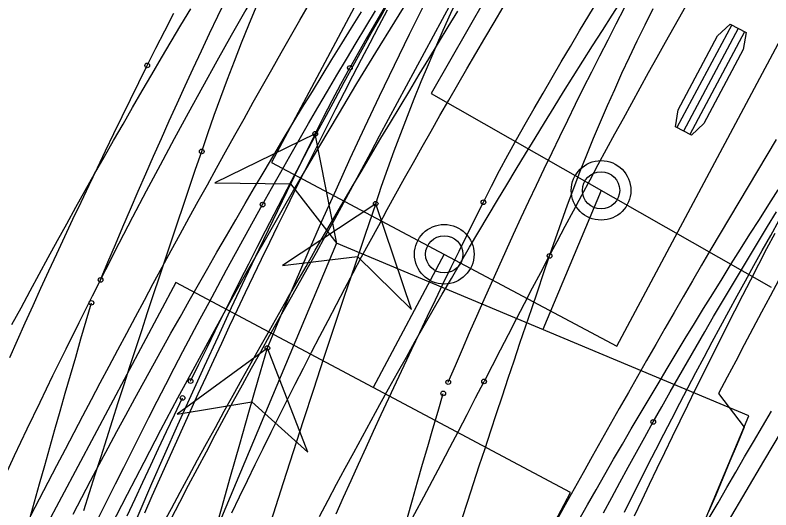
# Model space of a CAD drawing. Extents: x -14 to 1565148, y -25 to 642856.
# Drawn here: x 1564827.62 to 1564841.14, y 636371.77 to 636380.63 of the extents above; entities that cross this region are included whole.
import ezdxf

# ---------------------------------------------------------------- set-up
doc = ezdxf.new("R2010")
doc.units = 0
for name, color, linetype in [('GE_X_Alignment', 7, 'Continuous'), ('MT_P_Drums', 7, 'Continuous'), ('PM_P_Edge_Line', 7, 'Continuous'), ('PV_P_Curb', 7, 'Continuous'), ('PV_P_EOP', 7, 'Continuous'), ('PV_P_Saw_Cut_Line', 7, 'Continuous'), ('PV_X_EOP', 7, 'Continuous'), ('TR_Turning_Path23', 7, 'Continuous'), ('TR_Turning_Path25', 7, 'Continuous'), ('TR_Turning_Path27', 7, 'Continuous')]:
    doc.layers.add(name, color=color, linetype=linetype)

msp = doc.modelspace()

# ---------------------------------------------------------------- linework, layer by layer
at = {"layer": 'GE_X_Alignment'}
for centre, radius, start, end in [((1565016.489, 636270.393), 195, 135.38222, 155.06295), ((1564912.506, 636333.015), 101.75, 136.94177, 176.98984), ((1564935.682, 636316.638), 107.25, 135.38222, 176.95365)]:
    msp.add_arc(centre, radius, start, end, dxfattribs=at)
at = {"layer": 'MT_P_Drums'}
for points in [[(1564835.995, 636377.278), (1564836.139, 636377.565), (1564836.283, 636377.844), (1564836.431, 636378.12), (1564836.586, 636378.399), (1564836.742, 636378.674), (1564836.902, 636378.954), (1564837.063, 636379.233), (1564837.225, 636379.512), (1564837.388, 636379.791), (1564837.552, 636380.069), (1564837.717, 636380.346), (1564837.883, 636380.623), (1564838.049, 636380.899)], [(1564832.045, 636377.236), (1564832.207, 636377.526), (1564832.371, 636377.816), (1564832.536, 636378.106), (1564832.702, 636378.396), (1564832.869, 636378.686), (1564833.037, 636378.976), (1564833.206, 636379.265), (1564833.376, 636379.554), (1564833.547, 636379.843), (1564833.719, 636380.132), (1564833.892, 636380.42), (1564834.065, 636380.708)], [(1564829.982, 636379.727), (1564830.136, 636380.037), (1564830.296, 636380.35), (1564830.461, 636380.662)], [(1564827.522, 636374.5), (1564827.661, 636374.81), (1564827.8, 636375.12), (1564827.941, 636375.43), (1564828.082, 636375.739), (1564828.224, 636376.048), (1564828.366, 636376.356), (1564828.509, 636376.665), (1564828.653, 636376.973), (1564828.798, 636377.28), (1564828.944, 636377.587), (1564829.09, 636377.894), (1564829.237, 636378.201), (1564829.384, 636378.507), (1564829.533, 636378.813), (1564829.682, 636379.118), (1564829.832, 636379.423), (1564829.982, 636379.728)], [(1564832.989, 636378.504), (1564833.138, 636378.803), (1564833.29, 636379.099), (1564833.447, 636379.393), (1564833.608, 636379.685)], [(1564832.989, 636378.504), (1564831.193, 636377.624), (1564832.545, 636377.608), (1564833.375, 636376.542), (1564832.989, 636378.504)], [(1564829.119, 636371.638), (1564829.266, 636371.936), (1564829.413, 636372.235), (1564829.561, 636372.532), (1564829.71, 636372.83), (1564829.859, 636373.127), (1564830.01, 636373.423), (1564830.161, 636373.719), (1564830.314, 636374.015), (1564830.467, 636374.31), (1564830.621, 636374.605), (1564830.776, 636374.899), (1564830.931, 636375.193), (1564831.088, 636375.486), (1564831.245, 636375.779), (1564831.403, 636376.071), (1564831.562, 636376.363), (1564831.722, 636376.655), (1564831.883, 636376.945), (1564832.045, 636377.236)], [(1564833.364, 636371.702), (1564833.496, 636371.999), (1564833.629, 636372.295), (1564833.762, 636372.59), (1564833.897, 636372.886), (1564834.032, 636373.181), (1564834.167, 636373.476), (1564834.304, 636373.77), (1564834.441, 636374.064), (1564834.579, 636374.358), (1564834.717, 636374.651), (1564834.856, 636374.945), (1564834.996, 636375.237), (1564835.137, 636375.53), (1564835.278, 636375.822), (1564835.42, 636376.114), (1564835.563, 636376.405), (1564835.706, 636376.696), (1564835.85, 636376.987), (1564835.995, 636377.278)], [(1564839.035, 636373.345), (1564839.186, 636373.615), (1564839.338, 636373.884), (1564839.491, 636374.153), (1564839.645, 636374.423), (1564839.801, 636374.692), (1564839.957, 636374.961), (1564840.114, 636375.231), (1564840.272, 636375.5), (1564840.431, 636375.769), (1564840.592, 636376.038), (1564840.753, 636376.306), (1564840.915, 636376.575), (1564841.077, 636376.842), (1564841.24, 636377.108)], [(1564838.145, 636371.719), (1564838.292, 636371.991), (1564838.439, 636372.263), (1564838.587, 636372.534), (1564838.735, 636372.805), (1564838.885, 636373.075), (1564839.035, 636373.345)]]:
    msp.add_lwpolyline(points, dxfattribs=at)
msp.add_lwpolyline([(1564832.989, 636378.504), (1564831.193, 636377.624), (1564832.545, 636377.608), (1564833.375, 636376.542)], close=True, dxfattribs=at)
for centre in [(1564829.982, 636379.727), (1564829.982, 636379.728), (1564833.608, 636379.685), (1564833.608, 636379.685), (1564832.989, 636378.504), (1564832.989, 636378.504), (1564835.995, 636377.278), (1564835.995, 636377.278), (1564832.045, 636377.236), (1564832.045, 636377.236), (1564839.035, 636373.345), (1564839.035, 636373.345)]:
    msp.add_circle(centre, 0.0417, dxfattribs=at)
for centre, radius, start, end in [((1564921.89, 636330.169), 101.22, 129.21105, 150.71237), ((1564958.028, 636316.276), 139.668, 153.54197, 168.6689)]:
    msp.add_arc(centre, radius, start, end, dxfattribs=at)
at = {"layer": 'PM_P_Edge_Line'}
for p, q in [((1564841.136, 636394.762), (1564832.205, 636377.992)), ((1564838.384, 636374.702), (1564847.315, 636391.472)), ((1564840.438, 636380.453), (1564839.458, 636378.614)), ((1564840.553, 636380.392), (1564839.573, 636378.553)), ((1564840.667, 636380.331), (1564839.688, 636378.492)), ((1564832.205, 636377.992), (1564838.384, 636374.702)), ((1564835.295, 636376.347), (1564834.025, 636373.964)), ((1564835.295, 636376.347), (1564835.295, 636376.347)), ((1564830.495, 636375.844), (1564817.803, 636352.013)), ((1564837.556, 636372.084), (1564830.495, 636375.844)), ((1564830.495, 636375.844), (1564830.495, 636375.844)), ((1564824.864, 636348.253), (1564837.556, 636372.084))]:
    msp.add_line(p, q, dxfattribs=at)
for points in [[(1564827.901, 636371.673), (1564828.055, 636371.97), (1564828.209, 636372.267), (1564828.364, 636372.564), (1564828.519, 636372.86), (1564828.674, 636373.157), (1564828.83, 636373.453), (1564828.986, 636373.749), (1564829.142, 636374.045), (1564829.299, 636374.342), (1564829.457, 636374.638), (1564829.615, 636374.934), (1564829.773, 636375.229), (1564829.932, 636375.525), (1564830.091, 636375.821), (1564830.251, 636376.117), (1564830.411, 636376.412), (1564830.572, 636376.708), (1564830.734, 636377.003), (1564830.896, 636377.298), (1564831.058, 636377.593), (1564831.221, 636377.888), (1564831.385, 636378.183), (1564831.549, 636378.478), (1564831.714, 636378.773), (1564831.879, 636379.068), (1564832.045, 636379.363), (1564832.212, 636379.657), (1564832.379, 636379.952), (1564832.547, 636380.246), (1564832.715, 636380.54), (1564832.884, 636380.834)], [(1564841.233, 636378.402), (1564841.065, 636378.123), (1564840.898, 636377.843), (1564840.731, 636377.563), (1564840.564, 636377.282), (1564840.397, 636377.001), (1564840.231, 636376.719), (1564840.065, 636376.436), (1564839.9, 636376.154), (1564839.735, 636375.87), (1564839.57, 636375.587), (1564839.406, 636375.302), (1564839.242, 636375.018), (1564839.078, 636374.733), (1564838.915, 636374.447), (1564838.752, 636374.161), (1564838.589, 636373.875), (1564838.426, 636373.588), (1564838.264, 636373.301), (1564838.102, 636373.014), (1564837.941, 636372.726), (1564837.78, 636372.437), (1564837.619, 636372.149), (1564837.458, 636371.86), (1564837.298, 636371.57)]]:
    msp.add_lwpolyline(points, dxfattribs=at)
msp.add_lwpolyline([(1564840.409, 636380.468), (1564840.696, 636380.316), (1564840.645, 636380.012), (1564839.94, 636378.688), (1564839.717, 636378.477), (1564839.43, 636378.63), (1564839.48, 636378.933), (1564840.186, 636380.257)], close=True, dxfattribs=at)
for radius in [0.533, 0.333]:
    msp.add_circle((1564835.295, 636376.347), radius, dxfattribs=at)
at = {"layer": 'PV_P_Curb'}
for p, q in [((1564844.484, 636395.726), (1564835.062, 636379.227)), ((1564835.062, 636379.227), (1564841.141, 636375.756)), ((1564838.101, 636377.491), (1564837.057, 636375.001)), ((1564838.101, 636377.491), (1564838.101, 636377.491)), ((1564833.368, 636376.548), (1564822.927, 636351.649)), ((1564840.746, 636373.455), (1564833.368, 636376.548)), ((1564833.368, 636376.548), (1564833.368, 636376.548)), ((1564830.304, 636348.555), (1564840.746, 636373.455))]:
    msp.add_line(p, q, dxfattribs=at)
for points in [[(1564830.409, 636371.608), (1564830.566, 636371.909), (1564830.723, 636372.211), (1564830.881, 636372.512), (1564831.04, 636372.812), (1564831.2, 636373.112), (1564831.361, 636373.411), (1564831.522, 636373.71), (1564831.685, 636374.008), (1564831.848, 636374.306), (1564832.012, 636374.603), (1564832.177, 636374.9), (1564832.343, 636375.197), (1564832.509, 636375.492), (1564832.676, 636375.788), (1564832.843, 636376.084), (1564833.008, 636376.38), (1564833.173, 636376.677), (1564833.337, 636376.974), (1564833.499, 636377.272), (1564833.661, 636377.57), (1564833.821, 636377.868), (1564833.981, 636378.168), (1564834.14, 636378.467), (1564834.299, 636378.766), (1564834.459, 636379.065), (1564834.619, 636379.364), (1564834.78, 636379.662), (1564834.941, 636379.96), (1564835.102, 636380.258), (1564835.265, 636380.555), (1564835.427, 636380.853)], [(1564841.283, 636375.889), (1564841.127, 636375.599), (1564840.972, 636375.309), (1564840.817, 636375.018), (1564840.663, 636374.727), (1564840.509, 636374.436), (1564840.356, 636374.145), (1564840.203, 636373.853), (1564840.661, 636373.251), (1564840.533, 636372.948), (1564840.406, 636372.644), (1564840.279, 636372.341), (1564840.152, 636372.037), (1564840.024, 636371.734)], [(1564834.614, 636371.416), (1564834.772, 636371.709), (1564834.929, 636372.003), (1564835.085, 636372.298), (1564835.241, 636372.592), (1564835.396, 636372.887), (1564835.551, 636373.183), (1564835.704, 636373.479), (1564835.857, 636373.775), (1564836.009, 636374.071)]]:
    msp.add_lwpolyline(points, dxfattribs=at)
for centre, radius in [((1564838.101, 636377.491), 0.533), ((1564838.101, 636377.491), 0.333), ((1564836.009, 636374.071), 0.0417), ((1564836.009, 636374.071), 0.0417)]:
    msp.add_circle(centre, radius, dxfattribs=at)
msp.add_arc((1565005.238, 636287.634), 190.026, 146.90798, 152.94338, dxfattribs=at)
at = {"layer": 'PV_P_EOP'}
for centre, radius, start, end in [((1565016.489, 636270.393), 195, 135.38222, 155.06295), ((1565016.489, 636270.393), 194.5, 135.38222, 155.06295), ((1564912.506, 636333.015), 101.75, 136.94177, 176.99004), ((1564912.506, 636333.015), 101, 136.94177, 176.99004), ((1564935.682, 636316.638), 108, 135.38222, 176.99233), ((1564935.682, 636316.638), 107.25, 135.38222, 176.99233)]:
    msp.add_arc(centre, radius, start, end, dxfattribs=at)
at = {"layer": 'PV_P_Saw_Cut_Line'}
for points in [[(1564829.147, 636375.887), (1564829.279, 636376.205), (1564829.412, 636376.523), (1564829.547, 636376.841), (1564829.682, 636377.157), (1564829.819, 636377.474), (1564829.957, 636377.79), (1564830.096, 636378.105), (1564830.236, 636378.42), (1564830.377, 636378.735), (1564830.519, 636379.049), (1564830.662, 636379.362), (1564830.806, 636379.675), (1564830.952, 636379.988), (1564831.099, 636380.3), (1564831.246, 636380.611), (1564831.395, 636380.922)], [(1564830.759, 636374.076), (1564830.905, 636374.377), (1564831.052, 636374.677), (1564831.199, 636374.977), (1564831.347, 636375.277), (1564831.496, 636375.576), (1564831.646, 636375.875), (1564831.797, 636376.174), (1564831.948, 636376.472), (1564832.1, 636376.769), (1564832.253, 636377.066), (1564832.407, 636377.363), (1564832.562, 636377.659), (1564832.717, 636377.955), (1564832.874, 636378.25), (1564833.031, 636378.545), (1564833.189, 636378.839), (1564833.348, 636379.133), (1564833.507, 636379.426), (1564833.668, 636379.719), (1564833.829, 636380.011), (1564833.991, 636380.303), (1564834.154, 636380.594), (1564834.318, 636380.885)], [(1564835.368, 636374.057), (1564835.494, 636374.353), (1564835.621, 636374.65), (1564835.748, 636374.945), (1564835.877, 636375.241), (1564836.007, 636375.535), (1564836.138, 636375.83), (1564836.27, 636376.124), (1564836.403, 636376.417), (1564836.537, 636376.71), (1564836.672, 636377.003), (1564836.808, 636377.295), (1564836.945, 636377.586), (1564837.083, 636377.877), (1564837.223, 636378.168), (1564837.363, 636378.458), (1564837.504, 636378.747), (1564837.646, 636379.036), (1564837.789, 636379.325), (1564837.934, 636379.613), (1564838.079, 636379.9), (1564838.225, 636380.188), (1564838.373, 636380.474), (1564838.521, 636380.76)], [(1564838.519, 636371.731), (1564838.658, 636372.011), (1564838.798, 636372.29), (1564838.939, 636372.569), (1564839.08, 636372.848), (1564839.222, 636373.125), (1564839.365, 636373.402), (1564839.509, 636373.679), (1564839.653, 636373.955), (1564839.798, 636374.231), (1564839.943, 636374.506), (1564840.09, 636374.78), (1564840.237, 636375.054), (1564840.385, 636375.328), (1564840.533, 636375.601), (1564840.683, 636375.873), (1564840.833, 636376.145), (1564840.984, 636376.416), (1564841.135, 636376.686), (1564841.287, 636376.957)], [(1564827.877, 636371.591), (1564827.967, 636371.916), (1564828.058, 636372.24), (1564828.149, 636372.564), (1564828.241, 636372.888), (1564828.332, 636373.212), (1564828.424, 636373.536), (1564828.517, 636373.86), (1564828.61, 636374.184), (1564828.703, 636374.507), (1564828.796, 636374.831), (1564828.89, 636375.154), (1564828.984, 636375.478)], [(1564832.131, 636374.667), (1564830.518, 636373.484), (1564831.851, 636373.707), (1564832.856, 636372.803), (1564832.131, 636374.667)], [(1564834.637, 636371.635), (1564834.727, 636371.953), (1564834.818, 636372.27), (1564834.909, 636372.587), (1564835.001, 636372.905), (1564835.093, 636373.222), (1564835.185, 636373.539), (1564835.277, 636373.856)], [(1564829.626, 636371.664), (1564829.765, 636371.967), (1564829.905, 636372.269), (1564830.045, 636372.571), (1564830.186, 636372.872), (1564830.328, 636373.173), (1564830.471, 636373.474), (1564830.614, 636373.774)]]:
    msp.add_lwpolyline(points, dxfattribs=at)
msp.add_lwpolyline([(1564832.131, 636374.667), (1564830.518, 636373.484), (1564831.851, 636373.707), (1564832.856, 636372.803)], close=True, dxfattribs=at)
for centre in [(1564829.147, 636375.887), (1564828.984, 636375.478), (1564832.131, 636374.667), (1564832.131, 636374.667), (1564830.759, 636374.076), (1564835.368, 636374.057), (1564830.614, 636373.774), (1564835.277, 636373.856)]:
    msp.add_circle(centre, 0.0417, dxfattribs=at)
for centre, radius, start, end in [((1564919.769, 636338.45), 94.827, 133.7745, 157.54664), ((1565146.749, 636282.802), 327.756, 163.72284, 170.42683)]:
    msp.add_arc(centre, radius, start, end, dxfattribs=at)
at = {"layer": 'PV_X_EOP'}
msp.add_arc((1564935.678, 636316.634), 110, 135.38222, 176.99004, dxfattribs=at)
at = {"layer": 'TR_Turning_Path23'}
for points in [[(1564834.069, 636377.253), (1564834.176, 636377.569), (1564834.287, 636377.883), (1564834.4, 636378.197), (1564834.517, 636378.509), (1564834.636, 636378.82), (1564834.758, 636379.131), (1564834.883, 636379.439), (1564835.011, 636379.747), (1564835.142, 636380.054), (1564835.277, 636380.359), (1564835.414, 636380.662), (1564835.555, 636380.964)], [(1564829.939, 636371.719), (1564830.073, 636372.024), (1564830.209, 636372.329), (1564830.344, 636372.633), (1564830.481, 636372.937), (1564830.618, 636373.241), (1564830.756, 636373.545), (1564830.895, 636373.848), (1564831.034, 636374.151), (1564831.174, 636374.453), (1564831.315, 636374.756), (1564831.456, 636375.057), (1564831.598, 636375.359), (1564831.741, 636375.66), (1564831.885, 636375.961), (1564832.029, 636376.262), (1564832.174, 636376.562), (1564832.319, 636376.862), (1564832.466, 636377.161), (1564832.613, 636377.46), (1564832.76, 636377.759), (1564832.909, 636378.057), (1564833.058, 636378.355), (1564833.208, 636378.653), (1564833.359, 636378.95), (1564833.51, 636379.247), (1564833.662, 636379.543), (1564833.815, 636379.839), (1564833.969, 636380.135), (1564834.123, 636380.43), (1564834.278, 636380.725)], [(1564830.957, 636378.188), (1564831.067, 636378.51), (1564831.181, 636378.835), (1564831.298, 636379.16), (1564831.418, 636379.484), (1564831.542, 636379.807), (1564831.668, 636380.13), (1564831.798, 636380.452), (1564831.931, 636380.773)], [(1564837.18, 636376.318), (1564837.286, 636376.626), (1564837.393, 636376.93), (1564837.502, 636377.232), (1564837.614, 636377.533), (1564837.729, 636377.832), (1564837.846, 636378.129), (1564837.967, 636378.424), (1564838.09, 636378.718), (1564838.215, 636379.01), (1564838.344, 636379.3), (1564838.475, 636379.588), (1564838.61, 636379.875), (1564838.749, 636380.166), (1564838.889, 636380.457), (1564839.03, 636380.747)], [(1564828.849, 636371.762), (1564828.951, 636372.084), (1564829.053, 636372.407), (1564829.156, 636372.729), (1564829.258, 636373.051), (1564829.362, 636373.373), (1564829.465, 636373.695), (1564829.569, 636374.017), (1564829.674, 636374.338), (1564829.779, 636374.66), (1564829.884, 636374.981), (1564829.989, 636375.303), (1564830.095, 636375.624), (1564830.202, 636375.945), (1564830.308, 636376.266), (1564830.416, 636376.586), (1564830.523, 636376.907), (1564830.631, 636377.228), (1564830.739, 636377.548), (1564830.848, 636377.868), (1564830.957, 636378.188)], [(1564834.069, 636377.253), (1564832.404, 636376.145), (1564833.746, 636376.307), (1564834.709, 636375.359), (1564834.069, 636377.253)], [(1564838.701, 636371.664), (1564838.835, 636371.949), (1564838.97, 636372.233), (1564839.105, 636372.517), (1564839.241, 636372.8), (1564839.378, 636373.083), (1564839.515, 636373.366), (1564839.653, 636373.648), (1564839.792, 636373.93), (1564839.931, 636374.212), (1564840.071, 636374.493), (1564840.211, 636374.773), (1564840.353, 636375.053), (1564840.494, 636375.333), (1564840.637, 636375.612), (1564840.78, 636375.891), (1564840.924, 636376.17), (1564841.068, 636376.448), (1564841.213, 636376.725)], [(1564835.617, 636371.614), (1564835.719, 636371.928), (1564835.821, 636372.243), (1564835.923, 636372.557), (1564836.026, 636372.871), (1564836.129, 636373.185), (1564836.232, 636373.499), (1564836.336, 636373.812), (1564836.44, 636374.126), (1564836.545, 636374.439), (1564836.65, 636374.753), (1564836.755, 636375.066), (1564836.861, 636375.379), (1564836.967, 636375.692), (1564837.073, 636376.005), (1564837.18, 636376.318)]]:
    msp.add_lwpolyline(points, dxfattribs=at)
msp.add_lwpolyline([(1564834.069, 636377.253), (1564832.404, 636376.145), (1564833.746, 636376.307), (1564834.709, 636375.359)], close=True, dxfattribs=at)
for centre in [(1564830.957, 636378.188), (1564830.957, 636378.188), (1564834.069, 636377.253), (1564834.069, 636377.253), (1564837.18, 636376.318), (1564837.18, 636376.318)]:
    msp.add_circle(centre, 0.0417, dxfattribs=at)
msp.add_arc((1565099.324, 636286.618), 280.312, 161.13509, 168.78836, dxfattribs=at)
at = {"layer": 'TR_Turning_Path25'}
for points in [[(1564833.065, 636371.655), (1564833.216, 636371.942), (1564833.369, 636372.229), (1564833.523, 636372.515), (1564833.677, 636372.8), (1564833.832, 636373.086), (1564833.987, 636373.371), (1564834.144, 636373.655), (1564834.301, 636373.939), (1564834.459, 636374.223), (1564834.618, 636374.506), (1564834.777, 636374.789), (1564834.938, 636375.071), (1564835.099, 636375.353), (1564835.26, 636375.635), (1564835.423, 636375.916), (1564835.586, 636376.196), (1564835.75, 636376.476), (1564835.915, 636376.756), (1564836.08, 636377.035), (1564836.246, 636377.314), (1564836.413, 636377.593), (1564836.581, 636377.871), (1564836.75, 636378.148), (1564836.919, 636378.425), (1564837.089, 636378.702), (1564837.259, 636378.978), (1564837.431, 636379.254), (1564837.603, 636379.529), (1564837.776, 636379.804), (1564837.949, 636380.078), (1564838.124, 636380.352), (1564838.299, 636380.625), (1564838.475, 636380.898)], [(1564827.563, 636375.088), (1564827.725, 636375.39), (1564827.886, 636375.691), (1564828.049, 636375.992), (1564828.213, 636376.292), (1564828.377, 636376.592), (1564828.542, 636376.891), (1564828.708, 636377.19), (1564828.874, 636377.489), (1564829.042, 636377.787), (1564829.21, 636378.085), (1564829.379, 636378.382), (1564829.549, 636378.678), (1564829.72, 636378.975), (1564829.891, 636379.271), (1564830.063, 636379.566), (1564830.236, 636379.861), (1564830.41, 636380.155), (1564830.585, 636380.449), (1564830.76, 636380.743)], [(1564828.655, 636371.697), (1564828.811, 636371.993), (1564828.967, 636372.289), (1564829.124, 636372.584), (1564829.281, 636372.879), (1564829.44, 636373.174), (1564829.599, 636373.468), (1564829.759, 636373.762), (1564829.919, 636374.055), (1564830.081, 636374.348), (1564830.243, 636374.641), (1564830.405, 636374.933), (1564830.569, 636375.224), (1564830.733, 636375.516), (1564830.898, 636375.807), (1564831.064, 636376.097), (1564831.23, 636376.387), (1564831.398, 636376.677), (1564831.566, 636376.966), (1564831.734, 636377.255), (1564831.904, 636377.543), (1564832.074, 636377.831), (1564832.245, 636378.119), (1564832.416, 636378.406), (1564832.589, 636378.692), (1564832.762, 636378.978), (1564832.936, 636379.264), (1564833.11, 636379.549), (1564833.285, 636379.834), (1564833.461, 636380.118), (1564833.638, 636380.402), (1564833.816, 636380.686)], [(1564837.701, 636371.586), (1564837.856, 636371.859), (1564838.012, 636372.132), (1564838.169, 636372.404), (1564838.326, 636372.676), (1564838.483, 636372.948), (1564838.642, 636373.219), (1564838.801, 636373.49), (1564838.961, 636373.761), (1564839.121, 636374.03), (1564839.283, 636374.3), (1564839.444, 636374.569), (1564839.607, 636374.838), (1564839.77, 636375.106), (1564839.934, 636375.374), (1564840.099, 636375.641), (1564840.264, 636375.908), (1564840.43, 636376.175), (1564840.596, 636376.441), (1564840.764, 636376.707), (1564840.932, 636376.972), (1564841.1, 636377.237), (1564841.27, 636377.501)]]:
    msp.add_lwpolyline(points, dxfattribs=at)
msp.add_arc((1564940.689, 636314.867), 124.922, 128.00393, 166.21829, dxfattribs=at)
at = {"layer": 'TR_Turning_Path27'}
for points in [[(1564830.258, 636371.504), (1564830.414, 636371.795), (1564830.57, 636372.086), (1564830.727, 636372.377), (1564830.884, 636372.667), (1564831.042, 636372.957), (1564831.201, 636373.247), (1564831.36, 636373.536), (1564831.52, 636373.826), (1564831.681, 636374.115), (1564831.842, 636374.403), (1564832.004, 636374.692), (1564832.167, 636374.98), (1564832.33, 636375.268), (1564832.494, 636375.556), (1564832.658, 636375.844), (1564832.823, 636376.131), (1564832.989, 636376.419), (1564833.155, 636376.706), (1564833.322, 636376.993), (1564833.489, 636377.279), (1564833.657, 636377.566), (1564833.826, 636377.852), (1564833.995, 636378.138), (1564834.164, 636378.423), (1564834.335, 636378.709), (1564834.505, 636378.994), (1564834.677, 636379.279), (1564834.848, 636379.564), (1564835.021, 636379.848), (1564835.194, 636380.133), (1564835.367, 636380.417), (1564835.541, 636380.701)], [(1564831.495, 636371.716), (1564831.634, 636372.005), (1564831.774, 636372.294), (1564831.915, 636372.583), (1564832.056, 636372.872), (1564832.198, 636373.16), (1564832.341, 636373.447), (1564832.485, 636373.735), (1564832.63, 636374.021), (1564832.776, 636374.308), (1564832.922, 636374.594), (1564833.069, 636374.879), (1564833.217, 636375.164), (1564833.366, 636375.449), (1564833.516, 636375.733), (1564833.667, 636376.017), (1564833.818, 636376.3), (1564833.97, 636376.583), (1564834.123, 636376.865), (1564834.277, 636377.147), (1564834.432, 636377.429), (1564834.587, 636377.71), (1564834.744, 636377.991), (1564834.901, 636378.271), (1564835.059, 636378.551), (1564835.218, 636378.83), (1564835.377, 636379.109), (1564835.538, 636379.387), (1564835.699, 636379.665), (1564835.861, 636379.942), (1564836.024, 636380.219), (1564836.187, 636380.496), (1564836.352, 636380.772)], [(1564840.037, 636371.626), (1564840.194, 636371.899), (1564840.352, 636372.172), (1564840.51, 636372.446), (1564840.669, 636372.719), (1564840.829, 636372.992), (1564840.989, 636373.265), (1564841.149, 636373.538)]]:
    msp.add_lwpolyline(points, dxfattribs=at)
msp.add_arc((1564931.179, 636324.092), 114.429, 128.5803, 162.56557, dxfattribs=at)

doc.saveas('drawing.dxf')
